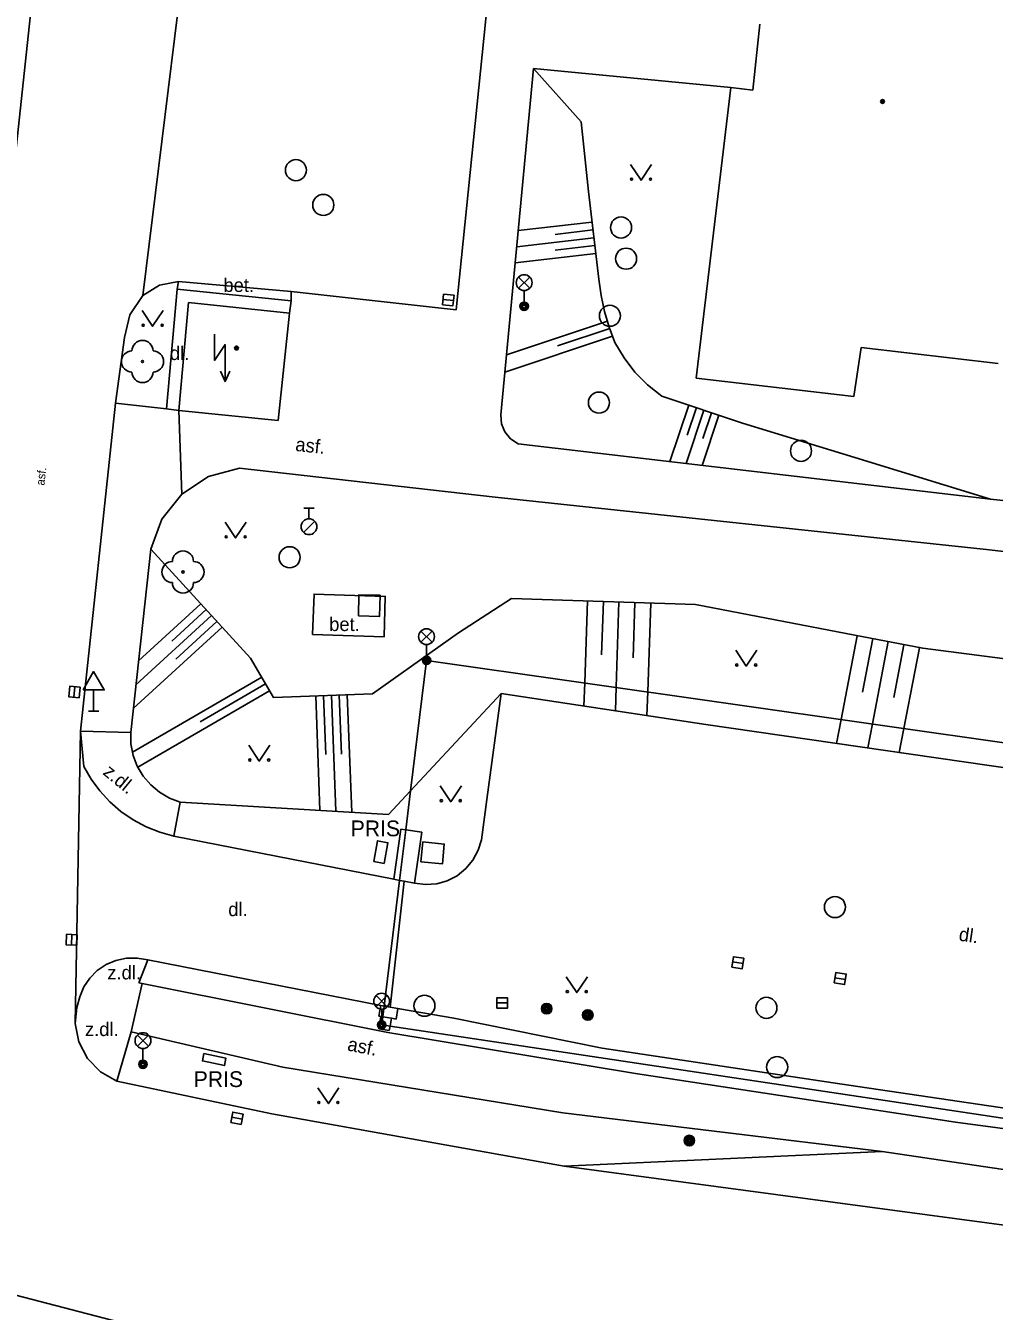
# Model space of a CAD drawing. Extents: x -595546 to -593986, y -1160845 to -1159202.
# Drawn here: x -594502.4 to -594456.4, y -1160443.6 to -1160382.6 of the extents above; entities that cross this region are included whole.
import ezdxf

# ---------------------------------------------------------------- set-up
doc = ezdxf.new("R2010")
doc.units = 0
for name, color, linetype in [('Level 22', 7, 'Continuous'), ('Level 24', 7, 'Continuous'), ('Level 25', 7, 'Continuous'), ('Level 26', 7, 'Continuous'), ('Level 27', 7, 'Continuous'), ('Level 28', 7, 'Continuous'), ('Level 33', 7, 'Continuous'), ('Level 34', 7, 'Continuous'), ('Level 36', 7, 'Continuous'), ('Level 39', 7, 'Continuous'), ('silnoproud - povrch.  znaky a  RIS  skut. velikost', 7, 'Continuous'), ('Specificka linie pasportu komunikaci', 7, 'Continuous'), ('TM - budovy zdene_ betonove - VP', 7, 'Continuous'), ('TM - chodniky - VP', 7, 'Continuous'), ('TM - dolni hrana svahu', 7, 'Continuous'), ('TM - horni hrana svahu', 7, 'Continuous'), ('TM - komunikace - VP', 7, 'Continuous'), ('TM - plot drateny_ kovovy - VP', 7, 'Continuous'), ('TM - pomocna konstrukcni linie', 7, 'Continuous'), ('TM - popis objektu', 7, 'Continuous'), ('TM - popis povrchu', 7, 'Continuous'), ('TM - rozhrani ploch obecne - VP', 7, 'Continuous'), ('TM - srafovani', 7, 'Continuous'), ('TM - vjezd na pozemek', 7, 'Continuous')]:
    doc.layers.add(name, color=color, linetype=linetype)

msp = doc.modelspace()

# ---------------------------------------------------------------- linework, layer by layer
at = {"layer": 'Level 22'}
for centre in [(-594496.87, -1160398.49), (-594494.95, -1160408.48)]:
    msp.add_circle(centre, 0.05, dxfattribs=at)
for centre, start, end in [((-594496.87, -1160397.99), 0, 180), ((-594497.37, -1160398.49), 90, 270), ((-594496.37, -1160398.49), 270, 90), ((-594496.87, -1160398.99), 180, 0), ((-594494.95, -1160407.98), 0, 180), ((-594495.45, -1160408.48), 90, 270), ((-594494.45, -1160408.48), 270, 90), ((-594494.95, -1160408.98), 180, 0)]:
    msp.add_arc(centre, 0.5, start, end, dxfattribs=at)
at = {"layer": 'Level 24'}
msp.add_lwpolyline([(-594485.407, -1160422.308), (-594485.222, -1160421.325), (-594485.713, -1160421.232), (-594485.898, -1160422.215)], close=True, dxfattribs=at)
at = {"layer": 'Level 25'}
for centre, radius in [((-594477.69, -1160429.2), 0.25), ((-594477.69, -1160429.2), 0.2), ((-594477.69, -1160429.2), 0.15), ((-594477.69, -1160429.2), 0.1), ((-594477.69, -1160429.2), 0.05), ((-594475.74, -1160429.5), 0.25), ((-594475.74, -1160429.5), 0.2), ((-594475.74, -1160429.5), 0.15), ((-594475.74, -1160429.5), 0.1), ((-594475.74, -1160429.5), 0.05), ((-594470.92, -1160435.46), 0.25), ((-594470.92, -1160435.46), 0.2), ((-594470.92, -1160435.46), 0.15), ((-594470.92, -1160435.46), 0.1), ((-594470.92, -1160435.46), 0.05)]:
    msp.add_circle(centre, radius, dxfattribs=at)
at = {"layer": 'Level 26'}
msp.add_lwpolyline([(-594486.623, -1160410.557), (-594485.623, -1160410.583), (-594485.597, -1160409.583), (-594486.597, -1160409.557)], close=True, dxfattribs=at)
at = {"layer": 'Level 27'}
for p, q in [((-594482.609, -1160395.545), (-594482.111, -1160395.595)), ((-594500.124, -1160414.419), (-594500.076, -1160413.921)), ((-594500.238, -1160426.18), (-594500.222, -1160425.68)), ((-594468.867, -1160426.982), (-594468.373, -1160427.058)), ((-594464.007, -1160427.732), (-594463.513, -1160427.808)), ((-594480.05, -1160428.93), (-594479.55, -1160428.93)), ((-594492.636, -1160434.354), (-594492.144, -1160434.446))]:
    msp.add_line(p, q, dxfattribs=at)
for points in [[(-594482.634, -1160395.794), (-594482.136, -1160395.844), (-594482.086, -1160395.346), (-594482.584, -1160395.296)], [(-594499.875, -1160414.443), (-594499.827, -1160413.945), (-594500.325, -1160413.897), (-594500.373, -1160414.395)], [(-594499.988, -1160426.188), (-594499.972, -1160425.688), (-594500.472, -1160425.672), (-594500.488, -1160426.172)], [(-594468.905, -1160427.229), (-594468.411, -1160427.305), (-594468.335, -1160426.811), (-594468.829, -1160426.735)], [(-594464.045, -1160427.979), (-594463.551, -1160428.055), (-594463.475, -1160427.561), (-594463.969, -1160427.485)], [(-594480.05, -1160429.18), (-594479.55, -1160429.18), (-594479.55, -1160428.68), (-594480.05, -1160428.68)], [(-594492.682, -1160434.599), (-594492.191, -1160434.692), (-594492.098, -1160434.201), (-594492.589, -1160434.108)]]:
    msp.add_lwpolyline(points, close=True, dxfattribs=at)
for centre in [(-594489.59, -1160389.41), (-594488.29, -1160391.06), (-594474.16, -1160392.13), (-594473.92, -1160393.61), (-594474.69, -1160396.32), (-594475.21, -1160400.44), (-594465.62, -1160402.73), (-594489.89, -1160407.78), (-594464.01, -1160424.38), (-594483.49, -1160429.06), (-594467.26, -1160429.16), (-594466.75, -1160431.97)]:
    msp.add_circle(centre, 0.5, dxfattribs=at)
at = {"layer": 'Level 28'}
for p, q in [((-594489.22, -1160405.455), (-594488.72, -1160405.455)), ((-594488.97, -1160405.955), (-594488.97, -1160405.455)), ((-594489.228, -1160406.602), (-594488.698, -1160406.072))]:
    msp.add_line(p, q, dxfattribs=at)
msp.add_circle((-594488.97, -1160406.33), 0.375, dxfattribs=at)
at = {"layer": 'Level 33'}
for p, q in [((-594479.025, -1160395.01), (-594478.495, -1160394.48)), ((-594479.025, -1160394.48), (-594478.495, -1160395.01)), ((-594478.76, -1160395.12), (-594478.76, -1160395.87)), ((-594483.655, -1160411.81), (-594483.125, -1160411.28)), ((-594483.655, -1160411.28), (-594483.125, -1160411.81)), ((-594483.39, -1160411.92), (-594483.39, -1160412.67)), ((-594485.785, -1160429.11), (-594485.255, -1160428.58)), ((-594485.785, -1160428.58), (-594485.255, -1160429.11)), ((-594485.52, -1160429.22), (-594485.52, -1160429.97)), ((-594497.115, -1160430.98), (-594496.585, -1160430.45)), ((-594497.115, -1160430.45), (-594496.585, -1160430.98)), ((-594496.85, -1160431.09), (-594496.85, -1160431.84))]:
    msp.add_line(p, q, dxfattribs=at)
for centre, radius in [((-594478.76, -1160394.745), 0.375), ((-594478.76, -1160395.87), 0.2), ((-594478.76, -1160395.87), 0.145), ((-594478.76, -1160395.87), 0.0876), ((-594483.39, -1160411.545), 0.375), ((-594483.39, -1160412.67), 0.2), ((-594483.39, -1160412.67), 0.145), ((-594483.39, -1160412.67), 0.0876), ((-594485.52, -1160428.845), 0.375), ((-594485.52, -1160429.97), 0.2), ((-594485.52, -1160429.97), 0.145), ((-594485.52, -1160429.97), 0.0876), ((-594496.85, -1160430.715), 0.375), ((-594496.85, -1160431.84), 0.2), ((-594496.85, -1160431.84), 0.145), ((-594496.85, -1160431.84), 0.0876)]:
    msp.add_circle(centre, radius, dxfattribs=at)
at = {"layer": 'Level 34'}
for p, q in [((-594499.19, -1160414.072), (-594499.19, -1160415.09)), ((-594499.44, -1160415.09), (-594498.94, -1160415.09))]:
    msp.add_line(p, q, dxfattribs=at)
msp.add_lwpolyline([(-594499.69, -1160414.072), (-594498.69, -1160414.072), (-594499.19, -1160413.206)], close=True, dxfattribs=at)
at = {"layer": 'Level 36'}
for points in [[(-594473.71, -1160389.14), (-594473.21, -1160389.89), (-594472.71, -1160389.14)], [(-594496.89, -1160396.07), (-594496.39, -1160396.82), (-594495.89, -1160396.07)], [(-594493.45, -1160397.19), (-594493.45, -1160398.44), (-594492.95, -1160397.69), (-594492.95, -1160399.44)], [(-594493.169, -1160398.951), (-594492.95, -1160399.44), (-594492.731, -1160398.951)], [(-594492.95, -1160406.11), (-594492.45, -1160406.86), (-594491.95, -1160406.11)], [(-594468.72, -1160412.19), (-594468.22, -1160412.94), (-594467.72, -1160412.19)], [(-594491.83, -1160416.7), (-594491.33, -1160417.45), (-594490.83, -1160416.7)], [(-594482.74, -1160418.63), (-594482.24, -1160419.38), (-594481.74, -1160418.63)], [(-594476.76, -1160427.69), (-594476.26, -1160428.44), (-594475.76, -1160427.69)], [(-594488.55, -1160432.95), (-594488.05, -1160433.7), (-594487.55, -1160432.95)]]:
    msp.add_lwpolyline(points, dxfattribs=at)
for centre in [(-594473.66, -1160389.84), (-594472.761, -1160389.84), (-594496.84, -1160396.77), (-594495.941, -1160396.77), (-594492.9, -1160406.81), (-594492.001, -1160406.81), (-594468.67, -1160412.89), (-594467.771, -1160412.89), (-594491.78, -1160417.4), (-594490.881, -1160417.4), (-594482.69, -1160419.33), (-594481.791, -1160419.33), (-594476.71, -1160428.39), (-594475.811, -1160428.39), (-594488.5, -1160433.65), (-594487.601, -1160433.65)]:
    msp.add_circle(centre, 0.05, dxfattribs=at)
at = {"layer": 'Level 39'}
for centre, radius in [((-594461.75, -1160386.15), 0.09), ((-594461.75, -1160386.15), 0.0398), ((-594492.41, -1160397.85), 0.09), ((-594492.41, -1160397.85), 0.0398)]:
    msp.add_circle(centre, radius, dxfattribs=at)
at = {"layer": 'silnoproud - povrch.  znaky a  RIS  skut. velikost'}
msp.add_lwpolyline([(-594493.96, -1160431.33), (-594492.91, -1160431.55), (-594492.98, -1160431.9), (-594494.03, -1160431.68), (-594493.96, -1160431.33)], dxfattribs=at)
at = {"layer": 'Specificka linie pasportu komunikaci'}
for points in [[(-594492.35, -1160358.81), (-594496.85, -1160395.35)], [(-594495.01, -1160404.78), (-594495.14, -1160400.81)], [(-594484.46, -1160423.15), (-594485.12, -1160429.13)], [(-594496.62, -1160426.89), (-594497.04, -1160427.98)], [(-594476.86, -1160436.67), (-594423.88, -1160443.77)]]:
    msp.add_lwpolyline(points, dxfattribs=at)
at = {"layer": 'TM - budovy zdene_ betonove - VP'}
for points in [[(-594467.9, -1160385.61), (-594467.58, -1160382.48)], [(-594470.6, -1160399.28), (-594468.95, -1160385.48)], [(-594468.95, -1160385.48), (-594467.9, -1160385.61)], [(-594495.14, -1160400.81), (-594494.69, -1160395.69)], [(-594494.69, -1160395.69), (-594489.9, -1160396.19)], [(-594489.9, -1160396.19), (-594490.43, -1160401.29)], [(-594462.77, -1160397.83), (-594463.11, -1160400.15)], [(-594456.26, -1160398.59), (-594462.77, -1160397.83)], [(-594463.11, -1160400.15), (-594470.6, -1160399.28)], [(-594490.43, -1160401.29), (-594495.14, -1160400.81)]]:
    msp.add_lwpolyline(points, dxfattribs=at)
at = {"layer": 'TM - chodniky - VP'}
for points in [[(-594478.31, -1160384.58), (-594479.87, -1160401.02)], [(-594478.31, -1160384.58), (-594468.95, -1160385.48)], [(-594495.23, -1160395.05), (-594495.73, -1160400.74)], [(-594495.16, -1160394.69), (-594495.23, -1160395.05)], [(-594489.81, -1160395.17), (-594489.81, -1160395.61)], [(-594489.81, -1160395.61), (-594489.9, -1160396.19)], [(-594495.73, -1160400.74), (-594498.15, -1160400.47)], [(-594495.14, -1160400.81), (-594495.73, -1160400.74)], [(-594479.05, -1160402.39), (-594479.4, -1160402.16), (-594479.67, -1160401.83), (-594479.83, -1160401.44), (-594479.87, -1160401.02)], [(-594479.05, -1160402.39), (-594456.63, -1160405.02)], [(-594495.01, -1160404.78), (-594493.74, -1160403.95), (-594492.27, -1160403.55)], [(-594492.27, -1160403.55), (-594480.14, -1160404.93)], [(-594496.47, -1160407.4), (-594495.95, -1160405.97), (-594495.01, -1160404.78)], [(-594480.14, -1160404.93), (-594456.67, -1160407.42), (-594451.21, -1160408.07)], [(-594456.63, -1160405.02), (-594420.04, -1160408.93)], [(-594497.43, -1160416.09), (-594496.47, -1160407.4)], [(-594497.43, -1160416.09), (-594497.42, -1160416.64), (-594497.31, -1160417.18), (-594497.12, -1160417.69), (-594496.84, -1160418.16), (-594496.48, -1160418.58), (-594496.06, -1160418.93), (-594495.59, -1160419.21), (-594495.08, -1160419.4)], [(-594495.08, -1160419.4), (-594495.38, -1160421.01)], [(-594496.89, -1160428.01), (-594497.41, -1160430.3)], [(-594430.72, -1160438.25), (-594442.46, -1160436.7), (-594458.29, -1160434.58), (-594473.48, -1160432.27), (-594485.23, -1160430.33), (-594496.89, -1160428.01)], [(-594498.09, -1160432.64), (-594497.41, -1160430.3)], [(-594497.41, -1160430.3), (-594490.21, -1160431.97)], [(-594490.21, -1160431.97), (-594476.92, -1160434.14)], [(-594476.92, -1160434.14), (-594461.77, -1160435.98)]]:
    msp.add_lwpolyline(points, dxfattribs=at)
at = {"layer": 'TM - dolni hrana svahu'}
for points in [[(-594484.16, -1160418.87), (-594479.85, -1160414.25)], [(-594495.08, -1160419.4), (-594485.19, -1160419.98), (-594484.16, -1160418.87)]]:
    msp.add_lwpolyline(points, dxfattribs=at)
at = {"layer": 'TM - horni hrana svahu'}
for points in [[(-594456.63, -1160405.02), (-594463.06, -1160403.05), (-594468.39, -1160401.42), (-594472.23, -1160400.13), (-594472.9, -1160399.6), (-594473.5, -1160399), (-594474.02, -1160398.32), (-594474.45, -1160397.59), (-594474.72, -1160396.86), (-594474.94, -1160396.12), (-594475.11, -1160395.36), (-594475.22, -1160394.59), (-594475.71, -1160390.43), (-594476.05, -1160387.11)], [(-594463.06, -1160411.48), (-594470.63, -1160410.02), (-594479.36, -1160409.73), (-594481.87, -1160411.36), (-594485.96, -1160414.26), (-594490.65, -1160414.44), (-594491.74, -1160412.56), (-594496.47, -1160407.4)], [(-594463.06, -1160411.48), (-594459.84, -1160412.1), (-594445.08, -1160414.01), (-594436.84, -1160413.85), (-594428.52, -1160414.5), (-594422.48, -1160417.19), (-594421.53, -1160421.38), (-594421.85, -1160429), (-594424.72, -1160434.02), (-594428.94, -1160437.78)]]:
    msp.add_lwpolyline(points, dxfattribs=at)
at = {"layer": 'TM - komunikace - VP'}
for points in [[(-594478.44, -1160361.27), (-594481.99, -1160396.03)], [(-594503.08, -1160390.44), (-594500.39, -1160365.16)], [(-594496.85, -1160395.35), (-594496.06, -1160394.87), (-594495.16, -1160394.69)], [(-594489.81, -1160395.17), (-594495.16, -1160394.69)], [(-594481.99, -1160396.03), (-594489.81, -1160395.17)], [(-594497.73, -1160397.35), (-594497.47, -1160396.27), (-594496.85, -1160395.35)], [(-594497.73, -1160397.35), (-594498.15, -1160400.47)], [(-594498.15, -1160400.47), (-594499.82, -1160416.03)], [(-594479.85, -1160414.25), (-594480.53, -1160419.28), (-594480.79, -1160421.18)], [(-594429.95, -1160421.54), (-594441.42, -1160419.87), (-594455.49, -1160417.83), (-594470.13, -1160415.71), (-594479.85, -1160414.25)], [(-594499.82, -1160416.03), (-594499.66, -1160417.7), (-594499.31, -1160418.31), (-594498.9, -1160418.87), (-594498.42, -1160419.38), (-594497.9, -1160419.84), (-594497.32, -1160420.24), (-594496.7, -1160420.57), (-594496.05, -1160420.83), (-594495.38, -1160421.01)], [(-594495.38, -1160421.01), (-594484.95, -1160423.06)], [(-594483.96, -1160423.25), (-594483.44, -1160423.31), (-594482.91, -1160423.27), (-594482.41, -1160423.13), (-594481.94, -1160422.89), (-594481.53, -1160422.55), (-594481.19, -1160422.15), (-594480.94, -1160421.68), (-594480.79, -1160421.18)], [(-594475.05, -1160431.08), (-594463.78, -1160432.77), (-594452.95, -1160434.36), (-594432.3, -1160437.33), (-594431.56, -1160432.42), (-594430.71, -1160426.65), (-594429.95, -1160421.54)], [(-594484.95, -1160423.06), (-594484.68, -1160423.11)], [(-594484.68, -1160423.11), (-594484.46, -1160423.15)], [(-594484.46, -1160423.15), (-594483.96, -1160423.25)], [(-594496.62, -1160426.89), (-594497.12, -1160426.8), (-594497.63, -1160426.8), (-594498.13, -1160426.91), (-594498.59, -1160427.1), (-594499.02, -1160427.39), (-594499.37, -1160427.75), (-594499.66, -1160428.17), (-594499.85, -1160428.64), (-594499.99, -1160429.14), (-594500.06, -1160429.9)], [(-594496.62, -1160426.89), (-594485.56, -1160429.05)], [(-594485.56, -1160429.05), (-594485.41, -1160429.08)], [(-594485.41, -1160429.08), (-594485.12, -1160429.13)], [(-594485.12, -1160429.13), (-594484.75, -1160429.19)], [(-594484.75, -1160429.19), (-594484.67, -1160429.2), (-594482.1, -1160429.65)], [(-594500.06, -1160429.9), (-594499.89, -1160430.77), (-594499.48, -1160431.56), (-594498.87, -1160432.2), (-594498.09, -1160432.64)], [(-594498.09, -1160432.64), (-594490.73, -1160434.19)], [(-594490.73, -1160434.19), (-594476.86, -1160436.67)], [(-594476.86, -1160436.67), (-594461.77, -1160435.98)], [(-594461.77, -1160435.98), (-594442.38, -1160438.86)], [(-594519.3, -1160438.53), (-594496.8, -1160444.37), (-594468.94, -1160449.16), (-594462.82, -1160450.11)]]:
    msp.add_lwpolyline(points, dxfattribs=at)
at = {"layer": 'TM - plot drateny_ kovovy - VP'}
for points in [[(-594484.16, -1160418.87), (-594483.39, -1160412.67), (-594454.99, -1160416.72), (-594428.16, -1160420.53), (-594428.65, -1160423.9)], [(-594484.38, -1160420.71), (-594484.16, -1160418.87)], [(-594484.68, -1160423.11), (-594484.38, -1160420.71)], [(-594485.47, -1160429.58), (-594485.41, -1160429.08)], [(-594485.52, -1160429.97), (-594485.47, -1160429.58)], [(-594485.12, -1160430.03), (-594485.52, -1160429.97)], [(-594430.72, -1160438.25), (-594454.57, -1160434.62), (-594485.12, -1160430.03)]]:
    msp.add_lwpolyline(points, dxfattribs=at)
at = {"layer": 'TM - pomocna konstrukcni linie'}
for points in [[(-594476.05, -1160387.11), (-594478.31, -1160384.58)], [(-594475.05, -1160431.08), (-594482.1, -1160429.65)]]:
    msp.add_lwpolyline(points, dxfattribs=at)
at = {"layer": 'TM - rozhrani ploch obecne - VP'}
for points in [[(-594495.23, -1160395.05), (-594489.81, -1160395.61)], [(-594488.8, -1160411.44), (-594488.73, -1160409.53), (-594485.35, -1160409.64), (-594485.41, -1160411.55), (-594488.8, -1160411.44)], [(-594500.06, -1160429.9), (-594499.82, -1160416.03)], [(-594499.82, -1160416.03), (-594497.43, -1160416.09)], [(-594484.95, -1160423.06), (-594484.61, -1160420.68)], [(-594484.38, -1160420.71), (-594484.61, -1160420.68)], [(-594483.61, -1160420.82), (-594484.38, -1160420.71)], [(-594483.96, -1160423.25), (-594483.61, -1160420.82)], [(-594483.57, -1160421.29), (-594482.55, -1160421.39), (-594482.64, -1160422.33), (-594483.66, -1160422.23), (-594483.57, -1160421.29)], [(-594496.89, -1160428.01), (-594497.04, -1160427.98)], [(-594485.65, -1160429.55), (-594485.56, -1160429.05)], [(-594484.83, -1160429.69), (-594484.75, -1160429.19)], [(-594485.66, -1160430.16), (-594485.56, -1160429.57)], [(-594485.56, -1160429.57), (-594485.65, -1160429.55)], [(-594485.47, -1160429.58), (-594485.56, -1160429.57)], [(-594485.06, -1160429.65), (-594485.47, -1160429.58)], [(-594485.16, -1160430.24), (-594485.12, -1160430.03)], [(-594485.12, -1160430.03), (-594485.06, -1160429.65)], [(-594484.83, -1160429.69), (-594485.06, -1160429.65)], [(-594485.66, -1160430.16), (-594485.16, -1160430.24)]]:
    msp.add_lwpolyline(points, dxfattribs=at)
at = {"layer": 'TM - srafovani'}
for points in [[(-594475.54, -1160391.87), (-594479.04, -1160392.28)], [(-594475.45, -1160392.62), (-594479.11, -1160393.05)], [(-594475.5, -1160392.24), (-594477.29, -1160392.46)], [(-594475.36, -1160393.36), (-594479.19, -1160393.81)], [(-594475.41, -1160392.99), (-594477.28, -1160393.21)], [(-594474.81, -1160396.57), (-594479.6, -1160398.18)], [(-594474.69, -1160396.93), (-594477.17, -1160397.75)], [(-594474.57, -1160397.28), (-594479.68, -1160398.99)], [(-594470.94, -1160400.56), (-594471.84, -1160403.24)], [(-594470.58, -1160400.68), (-594471.02, -1160401.98)], [(-594470.23, -1160400.8), (-594471.07, -1160403.33)], [(-594469.52, -1160401.04), (-594470.31, -1160403.42)], [(-594469.87, -1160400.92), (-594470.28, -1160402.15)], [(-594475.75, -1160409.85), (-594475.88, -1160413.74), (-594475.92, -1160414.84)], [(-594475, -1160409.87), (-594475.09, -1160412.41)], [(-594474.26, -1160409.9), (-594474.39, -1160413.95), (-594474.43, -1160415.06)], [(-594473.51, -1160409.92), (-594473.59, -1160412.55)], [(-594494.1, -1160409.99), (-594497.06, -1160412.7)], [(-594493.85, -1160410.26), (-594495.48, -1160411.76)], [(-594472.75, -1160409.95), (-594472.89, -1160414.17), (-594472.93, -1160415.29)], [(-594493.09, -1160411.09), (-594497.31, -1160414.96)], [(-594493.59, -1160410.54), (-594497.18, -1160413.83)], [(-594493.34, -1160410.82), (-594495.29, -1160412.61)], [(-594462.95, -1160411.5), (-594463.71, -1160415.48), (-594463.93, -1160416.61)], [(-594462.21, -1160411.64), (-594462.7, -1160414.18)], [(-594461.48, -1160411.78), (-594462.23, -1160415.69), (-594462.45, -1160416.82)], [(-594460.74, -1160411.93), (-594461.22, -1160414.43)], [(-594460, -1160412.07), (-594460.96, -1160417.04)], [(-594491.21, -1160413.47), (-594497.34, -1160417.03)], [(-594490.84, -1160414.12), (-594497.09, -1160417.74)], [(-594491.03, -1160413.79), (-594494.13, -1160415.59)], [(-594488.65, -1160414.36), (-594488.45, -1160419.79)], [(-594488.28, -1160414.35), (-594488.17, -1160417.14)], [(-594487.9, -1160414.33), (-594487.69, -1160419.83)], [(-594487.53, -1160414.32), (-594487.42, -1160417.13)], [(-594487.16, -1160414.31), (-594486.94, -1160419.88)]]:
    msp.add_lwpolyline(points, dxfattribs=at)
at = {"layer": 'TM - vjezd na pozemek'}
msp.add_lwpolyline([(-594484.68, -1160423.11), (-594485.41, -1160429.08)], dxfattribs=at)

# ---------------------------------------------------------------- texts
at = {"layer": 'TM - popis objektu'}
for p in [(-594486.99, -1160421.02), (-594494.44, -1160432.92)]:
    msp.add_text('PRIS', height=0.75, dxfattribs=at).set_placement(p)
at = {"layer": 'TM - popis povrchu'}
for s, p in [('bet.', (-594493.03, -1160395.19)), ('dl.', (-594495.57, -1160398.42)), ('bet.', (-594488.01, -1160411.28)), ('dl.', (-594492.8, -1160424.81)), ('z.dl.', (-594498.54, -1160427.81)), ('z.dl.', (-594499.6, -1160430.5))]:
    msp.add_text(s, height=0.65, dxfattribs=at).set_placement(p)
for s, height, rotation, p in [('asf.', 0.65, 353.88, (-594489.64, -1160402.73)), ('asf.', 0.4, 83.60682, (-594501.53, -1160404.39)), ('z.dl.', 0.65, 320.65, (-594498.79, -1160418.05)), ('dl.', 0.65, 351.64, (-594458.16, -1160425.97)), ('asf.', 0.65, 349.22, (-594487.18, -1160431.18))]:
    msp.add_text(s, height=height, rotation=rotation, dxfattribs=at).set_placement(p)

doc.saveas('drawing.dxf')
